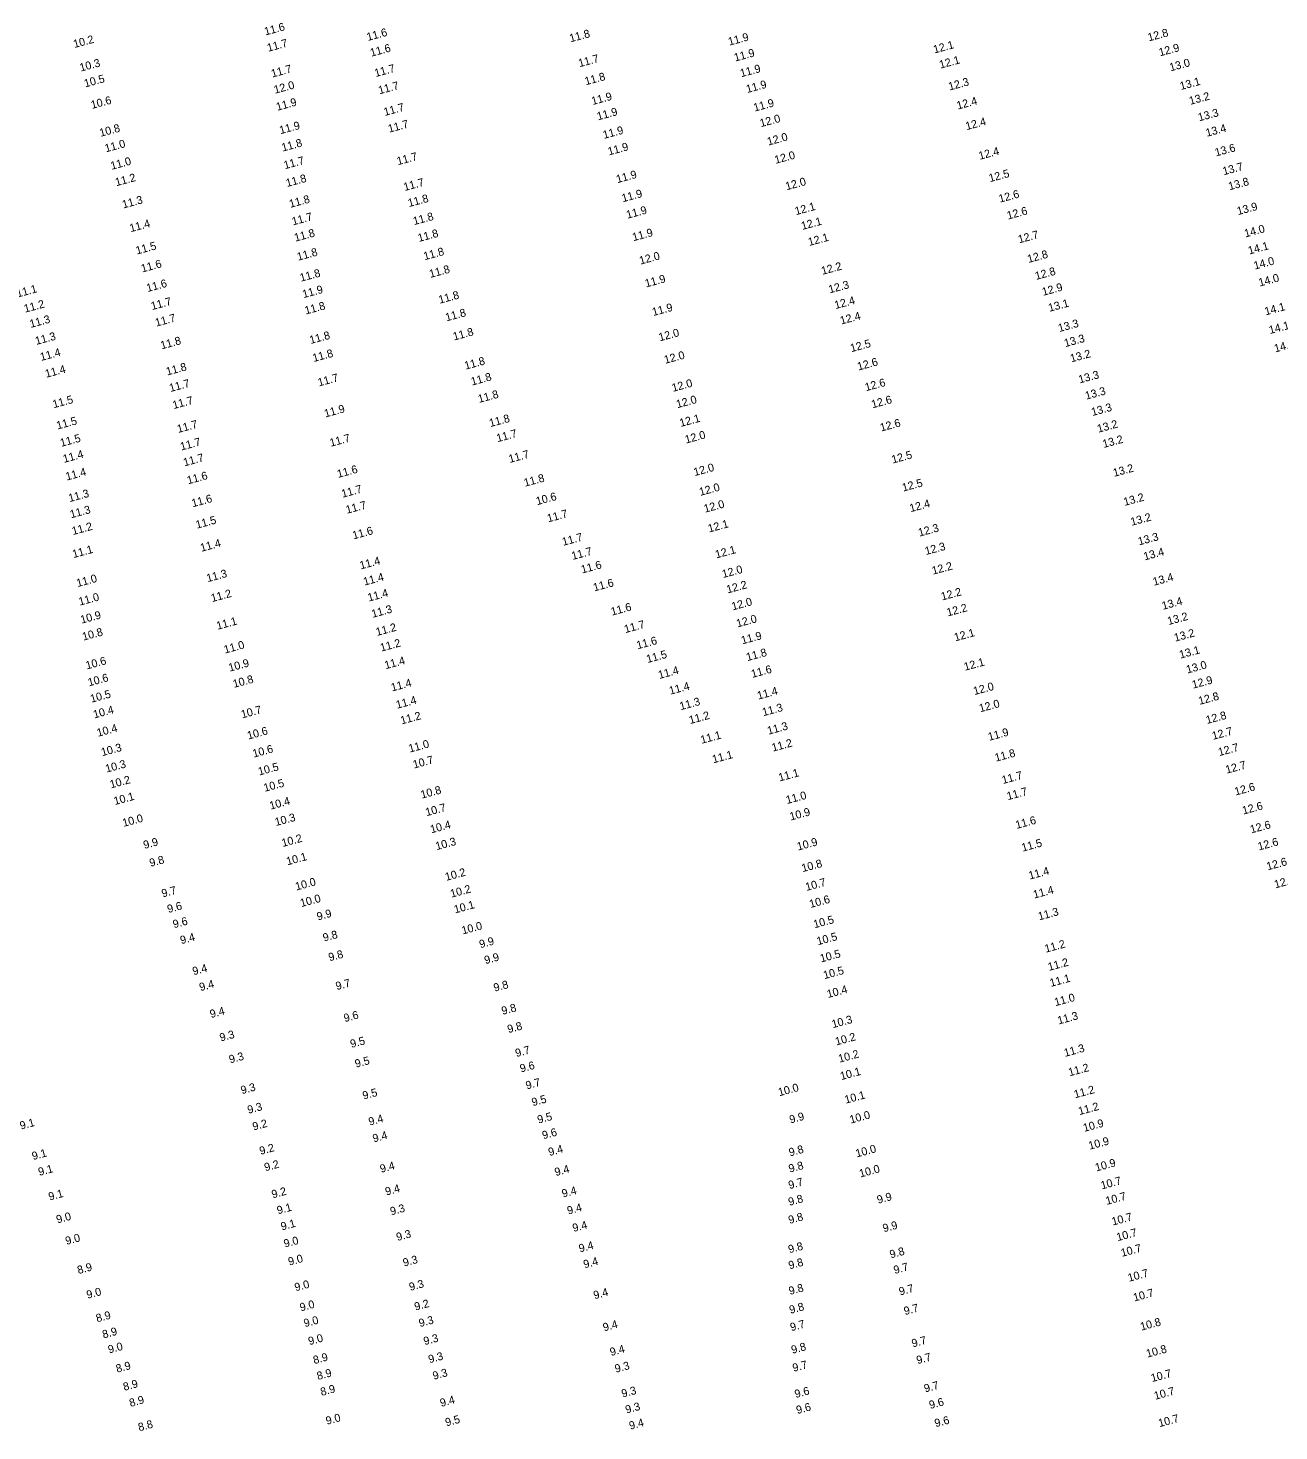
# Model space of a CAD drawing. Extents: x 988130 to 1132882, y 654656 to 841453.
# Drawn here: x 1105974.1 to 1106364.7, y 697250.4 to 697688.7 of the extents above; entities that cross this region are included whole.
import ezdxf

# ---------------------------------------------------------------- set-up
doc = ezdxf.new("R2010")
doc.units = 0
doc.layers.add('V-TOPO-SOUN', color=7, linetype='Continuous')

msp = doc.modelspace()

# ---------------------------------------------------------------- texts
at = {"layer": 'V-TOPO-SOUN'}
for s, p in [('11.6 ', (1106048.19, 697686.34)), ('11.6 ', (1106080.16, 697684.62)), ('11.8 ', (1106143.47, 697684.22)), ('12.8 ', (1106324.06, 697684.5)), ('10.2 ', (1105988.55, 697682.43)), ('11.7 ', (1106049.06, 697681.25)), ('11.6 ', (1106081.25, 697679.71)), ('11.9 ', (1106193.05, 697683.17)), ('12.1 ', (1106257.1, 697680.72)), ('12.9 ', (1106327.53, 697679.83)), ('10.3 ', (1105990.52, 697675.06)), ('11.7 ', (1106146.27, 697676.43)), ('11.9 ', (1106194.88, 697678.2)), ('12.1 ', (1106258.97, 697675.99)), ('13.0 ', (1106330.84, 697675.14)), ('11.7 ', (1106050.33, 697673.2)), ('11.7 ', (1106082.59, 697673.36)), ('11.8 ', (1106148.25, 697670.8)), ('11.9 ', (1106196.77, 697673.3)), ('10.5 ', (1105991.92, 697670.11)), ('12.0 ', (1106051.18, 697668.15)), ('11.7 ', (1106083.8, 697667.97)), ('11.9 ', (1106198.64, 697668.37)), ('12.3 ', (1106261.82, 697669.15)), ('13.1 ', (1106334.08, 697669.3)), ('10.6 ', (1105994.04, 697663.4)), ('11.9 ', (1106051.89, 697662.82)), ('11.9 ', (1106150.35, 697664.62)), ('11.9 ', (1106200.95, 697662.56)), ('12.4 ', (1106264.4, 697663.2)), ('13.2 ', (1106337, 697664.68)), ('11.7 ', (1106085.48, 697661.21)), ('11.9 ', (1106152.06, 697659.83)), ('12.0 ', (1106202.92, 697657.71)), ('13.3 ', (1106339.77, 697659.52)), ('10.8 ', (1105996.72, 697654.69)), ('11.9 ', (1106052.9, 697655.51)), ('11.7 ', (1106086.83, 697655.97)), ('11.9 ', (1106153.91, 697654.04)), ('12.4 ', (1106267.16, 697656.77)), ('13.4 ', (1106342.17, 697654.69)), ('11.0 ', (1105998.38, 697649.84)), ('11.8 ', (1106053.59, 697650.08)), ('11.9 ', (1106155.46, 697648.88)), ('12.0 ', (1106205.22, 697651.96)), ('13.6 ', (1106345.04, 697648.56)), ('11.0 ', (1106000.19, 697644.38)), ('11.7 ', (1106054.26, 697644.57)), ('11.7 ', (1106089.57, 697645.83)), ('12.0 ', (1106207.52, 697646.25)), ('12.4 ', (1106271.26, 697647.51)), ('11.9 ', (1106158.09, 697640.22)), ('12.5 ', (1106274.44, 697640.52)), ('13.7 ', (1106347.45, 697642.68)), ('11.2 ', (1106001.64, 697639.26)), ('11.8 ', (1106054.93, 697639.01)), ('11.7 ', (1106091.67, 697637.76)), ('12.0 ', (1106210.93, 697637.99)), ('13.8 ', (1106349.25, 697637.99)), ('11.3 ', (1106003.81, 697632.3)), ('11.8 ', (1106055.97, 697632.51)), ('11.8 ', (1106093.04, 697632.75)), ('11.9 ', (1106159.8, 697634.26)), ('12.6 ', (1106277.53, 697634.1)), ('11.7 ', (1106056.8, 697627.02)), ('11.8 ', (1106094.63, 697627.11)), ('11.9 ', (1106161.23, 697629.09)), ('12.1 ', (1106213.87, 697630.22)), ('12.6 ', (1106280.09, 697628.85)), ('13.9 ', (1106351.92, 697630.23)), ('11.4 ', (1106006.12, 697624.9)), ('12.1 ', (1106215.85, 697625.6)), ('14.0 ', (1106354.21, 697623.25)), ('11.5 ', (1106008.05, 697617.92)), ('11.8 ', (1106057.55, 697621.94)), ('11.8 ', (1106096.12, 697621.84)), ('11.9 ', (1106163.12, 697622.08)), ('12.1 ', (1106218, 697620.59)), ('12.7 ', (1106283.57, 697621.41)), ('14.1 ', (1106355.4, 697617.91)), ('11.8 ', (1106058.4, 697615.98)), ('11.8 ', (1106097.91, 697616.14)), ('12.0 ', (1106165.3, 697614.77)), ('12.8 ', (1106286.48, 697615.29)), ('11.6 ', (1106009.71, 697612.31)), ('11.8 ', (1106059.28, 697609.42)), ('11.8 ', (1106099.71, 697610.62)), ('12.2 ', (1106222.12, 697611.57)), ('12.8 ', (1106288.87, 697609.98)), ('14.0 ', (1106357.16, 697613.2)), ('11.6 ', (1106011.38, 697606.2)), ('11.9 ', (1106167.06, 697607.64)), ('12.3 ', (1106224.38, 697605.78)), ('12.9 ', (1106291.06, 697605.02)), ('14.0 ', (1106358.68, 697607.92)), ('11.1 ', (1105970.79, 697604.49)), ('11.7 ', (1106012.8, 697600.56)), ('11.9 ', (1106060.09, 697604.3)), ('11.8 ', (1106102.61, 697602.55)), ('12.4 ', (1106226.23, 697600.87)), ('11.2 ', (1105973.13, 697599.75)), ('11.8 ', (1106060.8, 697599.18)), ('11.8 ', (1106104.73, 697597.04)), ('11.9 ', (1106169.31, 697598.71)), ('12.4 ', (1106227.99, 697596.04)), ('13.1 ', (1106293.02, 697600.02)), ('14.1 ', (1106360.56, 697598.9)), ('11.3 ', (1105974.9, 697595)), ('11.7 ', (1106014.1, 697595.39)), ('13.3 ', (1106296.08, 697593.7)), ('14.1 ', (1106361.9, 697593.08)), ('11.3 ', (1105976.65, 697589.68)), ('11.8 ', (1106015.77, 697588.3)), ('11.8 ', (1106062.3, 697589.97)), ('11.8 ', (1106107.1, 697591.06)), ('12.0 ', (1106171.34, 697590.8)), ('12.5 ', (1106231.17, 697587.42)), ('13.3 ', (1106297.97, 697588.99)), ('14.0 ', (1106363.54, 697587.33)), ('11.4 ', (1105978.17, 697584.67)), ('11.8 ', (1106063.26, 697584.35)), ('12.0 ', (1106173.04, 697583.78)), ('13.2 ', (1106299.84, 697584.23)), ('11.4 ', (1105979.74, 697579.41)), ('11.8 ', (1106017.52, 697580.13)), ('11.8 ', (1106110.69, 697581.95)), ('12.6 ', (1106233.38, 697581.68)), ('11.7 ', (1106018.52, 697574.97)), ('11.7 ', (1106064.91, 697576.72)), ('11.8 ', (1106112.72, 697576.99)), ('12.0 ', (1106175.46, 697575.03)), ('12.6 ', (1106235.75, 697575.22)), ('13.3 ', (1106302.44, 697577.65)), ('11.5 ', (1105982.08, 697569.91)), ('11.7 ', (1106019.54, 697569.64)), ('11.8 ', (1106114.91, 697571.56)), ('12.0 ', (1106176.82, 697569.91)), ('12.6 ', (1106237.76, 697569.88)), ('13.3 ', (1106304.51, 697572.57)), ('11.9 ', (1106066.9, 697567.02)), ('13.3 ', (1106306.45, 697567.48)), ('11.5 ', (1105983.28, 697563.26)), ('11.7 ', (1106020.95, 697562.18)), ('11.8 ', (1106118.42, 697564.02)), ('12.1 ', (1106177.86, 697564.06)), ('12.6 ', (1106240.47, 697562.61)), ('13.2 ', (1106308.29, 697562.26)), ('11.5 ', (1105984.43, 697557.83)), ('11.7 ', (1106021.93, 697556.68)), ('11.7 ', (1106068.61, 697557.86)), ('11.7 ', (1106120.69, 697559.3)), ('12.0 ', (1106179.54, 697558.87)), ('13.2 ', (1106309.96, 697557.49)), ('11.4 ', (1105985.31, 697552.84)), ('11.7 ', (1106124.49, 697552.81)), ('12.5 ', (1106244.08, 697552.63)), ('11.7 ', (1106022.9, 697551.74)), ('11.6 ', (1106070.91, 697548.13)), ('12.0 ', (1106182.25, 697548.71)), ('13.2 ', (1106313.23, 697548.48)), ('11.4 ', (1105986.15, 697547.31)), ('11.6 ', (1106024.06, 697546.14)), ('11.8 ', (1106129.25, 697545.39)), ('12.5 ', (1106247.36, 697543.87)), ('11.3 ', (1105987.03, 697540.58)), ('11.6 ', (1106025.49, 697538.98)), ('11.7 ', (1106072.28, 697541.94)), ('10.6 ', (1106133.04, 697539.62)), ('12.0 ', (1106184, 697542.52)), ('13.2 ', (1106316.51, 697539.4)), ('11.3 ', (1105987.5, 697535.52)), ('11.7 ', (1106073.64, 697536.93)), ('12.0 ', (1106185.45, 697537.27)), ('12.4 ', (1106249.67, 697537.43)), ('11.2 ', (1105988.11, 697530.29)), ('11.5 ', (1106026.77, 697532.26)), ('11.7 ', (1106136.5, 697534.25)), ('12.1 ', (1106186.73, 697531.08)), ('13.2 ', (1106318.71, 697533.18)), ('11.6 ', (1106075.71, 697528.94)), ('11.7 ', (1106141.19, 697526.92)), ('12.3 ', (1106252.41, 697529.8)), ('13.3 ', (1106321.02, 697527.06)), ('11.1 ', (1105988.25, 697523.1)), ('11.4 ', (1106028.21, 697525.06)), ('11.7 ', (1106144.12, 697522.51)), ('12.1 ', (1106189, 697522.99)), ('12.3 ', (1106254.47, 697524.04)), ('13.4 ', (1106322.76, 697522.36)), ('11.4 ', (1106077.97, 697519.55)), ('11.6 ', (1106147.1, 697518.28)), ('12.2 ', (1106256.67, 697517.9)), ('11.0 ', (1105989.53, 697514.03)), ('11.3 ', (1106030.14, 697515.56)), ('11.4 ', (1106079.12, 697514.49)), ('11.6 ', (1106150.89, 697512.68)), ('12.0 ', (1106191.12, 697516.86)), ('13.4 ', (1106325.67, 697514.46)), ('11.0 ', (1105990.21, 697508.24)), ('11.2 ', (1106031.53, 697509.34)), ('11.4 ', (1106080.46, 697509.5)), ('12.2 ', (1106192.51, 697512.05)), ('12.2 ', (1106259.5, 697509.84)), ('11.3 ', (1106081.67, 697504.43)), ('11.6 ', (1106156.42, 697505.11)), ('12.0 ', (1106194.11, 697506.75)), ('12.2 ', (1106261.28, 697504.86)), ('13.4 ', (1106328.48, 697506.93)), ('10.9 ', (1105990.78, 697502.6)), ('11.1 ', (1106033.25, 697500.7)), ('11.7 ', (1106160.59, 697499.65)), ('12.0 ', (1106195.59, 697501.43)), ('13.2 ', (1106330.2, 697502.17)), ('10.8 ', (1105991.35, 697497.3)), ('11.2 ', (1106083.02, 697498.77)), ('11.9 ', (1106197.11, 697496.15)), ('12.1 ', (1106263.61, 697497.08)), ('13.2 ', (1106332.28, 697496.98)), ('11.0 ', (1106035.56, 697493.27)), ('11.2 ', (1106084.36, 697493.87)), ('11.6 ', (1106164.42, 697494.61)), ('11.8 ', (1106198.68, 697490.9)), ('13.1 ', (1106333.92, 697491.68)), ('10.6 ', (1105992.42, 697488.3)), ('10.9 ', (1106037.02, 697487.61)), ('11.4 ', (1106085.73, 697488.37)), ('11.5 ', (1106167.51, 697490.31)), ('12.1 ', (1106266.66, 697487.9)), ('13.0 ', (1106336.08, 697487.02)), ('10.6 ', (1105993.1, 697483.02)), ('10.8 ', (1106038.38, 697482.55)), ('11.4 ', (1106171.2, 697485.33)), ('11.6 ', (1106200.23, 697485.66)), ('12.9 ', (1106337.88, 697482.3)), ('10.5 ', (1105993.85, 697477.91)), ('11.4 ', (1106087.75, 697481.42)), ('11.4 ', (1106174.6, 697480.41)), ('11.4 ', (1106202.11, 697478.88)), ('12.0 ', (1106269.6, 697480.3)), ('11.4 ', (1106089.31, 697476.02)), ('11.3 ', (1106177.87, 697475.57)), ('11.3 ', (1106203.68, 697473.7)), ('12.0 ', (1106271.4, 697474.92)), ('12.8 ', (1106339.89, 697477.24)), ('10.4 ', (1105994.76, 697472.99)), ('10.7 ', (1106040.93, 697473.01)), ('11.2 ', (1106090.71, 697471.13)), ('11.2 ', (1106180.81, 697471.24)), ('12.8 ', (1106342.22, 697471.26)), ('10.4 ', (1105995.9, 697467.27)), ('10.6 ', (1106042.86, 697466.4)), ('11.1 ', (1106184.42, 697465.08)), ('11.3 ', (1106205.26, 697467.92)), ('11.9 ', (1106274.2, 697466.01)), ('12.7 ', (1106344.14, 697466.31)), ('10.3 ', (1105997.24, 697461.21)), ('10.6 ', (1106044.53, 697460.76)), ('11.0 ', (1106093.25, 697462.33)), ('11.2 ', (1106206.65, 697462.62)), ('12.7 ', (1106346.06, 697461.24)), ('10.3 ', (1105998.56, 697456.06)), ('10.7 ', (1106094.6, 697457.35)), ('11.1 ', (1106188.07, 697458.98)), ('11.8 ', (1106276.29, 697459.48)), ('12.7 ', (1106348.35, 697455.74)), ('10.5 ', (1106046.26, 697455.18)), ('11.1 ', (1106208.75, 697453.3)), ('11.7 ', (1106278.51, 697452.52)), ('10.2 ', (1105999.94, 697451.14)), ('10.5 ', (1106047.98, 697450.08)), ('10.8 ', (1106097.02, 697447.94)), ('11.7 ', (1106280.05, 697447.47)), ('12.6 ', (1106351.16, 697448.92)), ('10.1 ', (1106001.17, 697445.95)), ('10.4 ', (1106049.81, 697444.5)), ('10.7 ', (1106098.51, 697442.46)), ('11.0 ', (1106211.08, 697446.26)), ('12.6 ', (1106353.59, 697442.97)), ('10.0 ', (1106003.89, 697439.12)), ('10.3 ', (1106051.49, 697439.39)), ('10.9 ', (1106212.24, 697441.1)), ('11.6 ', (1106282.77, 697438.49)), ('10.4 ', (1106100.01, 697437.11)), ('12.6 ', (1106356.04, 697437.09)), ('9.9', (1106010.42, 697432.22)), ('10.2 ', (1106053.61, 697432.85)), ('10.3 ', (1106101.65, 697431.85)), ('10.9 ', (1106214.53, 697431.73)), ('11.5 ', (1106284.66, 697431.39)), ('12.6 ', (1106358.43, 697431.75)), ('9.8', (1106012.32, 697426.63)), ('10.1 ', (1106055.07, 697427.12)), ('10.8 ', (1106215.97, 697424.99)), ('12.6 ', (1106361.15, 697425.54)), ('10.2 ', (1106104.65, 697422.26)), ('11.4 ', (1106286.87, 697422.66)), ('9.7', (1106016.11, 697417.08)), ('10.0 ', (1106057.87, 697419.24)), ('10.2 ', (1106106.27, 697417.01)), ('10.7 ', (1106217.16, 697419.11)), ('11.4 ', (1106288.28, 697416.72)), ('12.5 ', (1106363.57, 697419.91)), ('9.6', (1106017.88, 697412.22)), ('10.0 ', (1106059.39, 697414.07)), ('10.1 ', (1106107.42, 697412.09)), ('10.6 ', (1106218.4, 697413.79)), ('9.9', (1106064.58, 697409.88)), ('10.5 ', (1106219.66, 697407.44)), ('11.3 ', (1106289.82, 697409.92)), ('9.6', (1106019.64, 697407.46)), ('10.0 ', (1106109.82, 697405.51)), ('9.4', (1106021.92, 697402.48)), ('9.8', (1106066.48, 697403.27)), ('9.9', (1106115.32, 697401.21)), ('10.5 ', (1106220.7, 697402.15)), ('11.2 ', (1106291.88, 697399.82)), ('9.8', (1106068.22, 697397.13)), ('9.9', (1106116.9, 697396.24)), ('10.5 ', (1106221.73, 697396.77)), ('9.4', (1106025.76, 697392.78)), ('10.5 ', (1106222.76, 697391.55)), ('11.2 ', (1106292.89, 697394.14)), ('9.4', (1106027.9, 697387.82)), ('9.7', (1106070.49, 697388.13)), ('9.8', (1106119.8, 697387.64)), ('10.4 ', (1106223.87, 697385.66)), ('11.1 ', (1106293.46, 697389.13)), ('11.0 ', (1106294.91, 697383.12)), ('9.4', (1106031.2, 697379.4)), ('9.6', (1106073, 697378.14)), ('9.8', (1106122.27, 697380.4)), ('11.3 ', (1106295.89, 697377.4)), ('9.8', (1106124.1, 697374.7)), ('10.3 ', (1106225.39, 697376.25)), ('9.3', (1106034.25, 697372.07)), ('9.5', (1106075.03, 697370.07)), ('10.2 ', (1106226.47, 697370.84)), ('9.3', (1106037.18, 697365.24)), ('9.7', (1106126.56, 697367.21)), ('10.2 ', (1106227.45, 697365.46)), ('11.3 ', (1106297.9, 697367.28)), ('9.5', (1106076.48, 697363.89)), ('9.6', (1106128.01, 697362.4)), ('10.1 ', (1106228.02, 697360.02)), ('11.2 ', (1106299.28, 697361.2)), ('9.3', (1106040.83, 697355.61)), ('9.7', (1106129.82, 697357.11)), ('10.0 ', (1106208.66, 697354.98)), ('9.5', (1106078.87, 697353.93)), ('9.5', (1106131.69, 697351.86)), ('10.1 ', (1106229.41, 697352.66)), ('11.2 ', (1106301.02, 697354.33)), ('9.3', (1106042.92, 697349.5)), ('10.0 ', (1106230.97, 697346.43)), ('11.2 ', (1106302.39, 697349.08)), ('9.1', (1105971.85, 697344.54)), ('9.2', (1106044.51, 697344.28)), ('9.4', (1106080.75, 697345.79)), ('9.5', (1106133.46, 697346.43)), ('9.9', (1106212.17, 697346.47)), ('10.9 ', (1106303.89, 697343.85)), ('9.4', (1106082.03, 697340.55)), ('9.6', (1106134.96, 697341.53)), ('10.9 ', (1106305.57, 697338.28)), ('9.1', (1105975.63, 697335.03)), ('9.2', (1106046.68, 697336.66)), ('9.4', (1106136.88, 697336.29)), ('9.8', (1106211.99, 697336.19)), ('10.0 ', (1106232.84, 697335.87)), ('9.1', (1105977.6, 697330.1)), ('9.2', (1106048.19, 697331.54)), ('9.4', (1106084.32, 697331.06)), ('9.4', (1106138.85, 697330.03)), ('9.8', (1106211.94, 697331.12)), ('10.0 ', (1106233.98, 697329.59)), ('10.9 ', (1106307.65, 697331.48)), ('9.7', (1106211.85, 697325.98)), ('10.7 ', (1106309.4, 697325.87)), ('9.1', (1105980.8, 697322.38)), ('9.2', (1106050.48, 697323.08)), ('9.4', (1106085.94, 697323.96)), ('9.4', (1106141.11, 697323.31)), ('9.8', (1106211.82, 697320.74)), ('9.9', (1106239.53, 697321.4)), ('10.7 ', (1106310.92, 697321.04)), ('9.1', (1106052.13, 697318.08)), ('9.3', (1106087.48, 697317.77)), ('9.4', (1106142.76, 697318)), ('9.0', (1105983.24, 697315.25)), ('9.1', (1106053.34, 697313.05)), ('9.4', (1106144.43, 697312.57)), ('9.8', (1106211.84, 697315.09)), ('9.9', (1106241.31, 697312.49)), ('10.7 ', (1106312.82, 697314.59)), ('9.0', (1105986.07, 697308.54)), ('9.0', (1106054.26, 697307.69)), ('9.3', (1106089.4, 697309.76)), ('10.7 ', (1106314.31, 697309.7)), ('9.4', (1106146.4, 697306.19)), ('9.8', (1106211.8, 697305.92)), ('9.8', (1106243.49, 697304.33)), ('10.7 ', (1106315.68, 697304.81)), ('8.9', (1105989.8, 697299.42)), ('9.0', (1106055.64, 697302.07)), ('9.3', (1106091.49, 697301.74)), ('9.4', (1106147.84, 697301.22)), ('9.8', (1106211.88, 697300.9)), ('9.7', (1106244.72, 697299.45)), ('9.0', (1106057.64, 697294.04)), ('9.3', (1106093.41, 697294.16)), ('10.7 ', (1106317.85, 697297.02)), ('9.0', (1105992.67, 697291.71)), ('9.4', (1106150.97, 697291.56)), ('9.8', (1106211.97, 697292.9)), ('9.7', (1106246.38, 697292.73)), ('10.7 ', (1106319.53, 697290.85)), ('9.0', (1106059.27, 697287.77)), ('9.2', (1106095.05, 697288.01)), ('9.8', (1106212.14, 697287.01)), ('9.7', (1106247.91, 697286.62)), ('8.9', (1105995.63, 697284.37)), ('9.0', (1106060.5, 697282.83)), ('9.3', (1106096.44, 697282.86)), ('9.4', (1106153.94, 697281.52)), ('9.7', (1106212.41, 697281.58)), ('10.8 ', (1106321.74, 697281.76)), ('8.9', (1105997.62, 697279.31)), ('9.0', (1106061.92, 697277.22)), ('9.3', (1106097.92, 697277.22)), ('9.7', (1106250.36, 697276.52)), ('9.0', (1105999.39, 697274.61)), ('9.4', (1106156.12, 697273.83)), ('9.8', (1106212.75, 697274.52)), ('10.8 ', (1106323.59, 697273.32)), ('8.9', (1106001.87, 697268.61)), ('8.9', (1106063.44, 697271.3)), ('9.3', (1106099.42, 697271.57)), ('9.3', (1106157.64, 697268.61)), ('9.7', (1106213.15, 697268.89)), ('9.7', (1106251.84, 697271.28)), ('8.9', (1106064.61, 697266.33)), ('9.3', (1106100.79, 697266.41)), ('10.7 ', (1106325.07, 697265.69)), ('8.9', (1106004.12, 697262.95)), ('8.9', (1106065.72, 697261.36)), ('9.3', (1106159.73, 697260.84)), ('9.6', (1106213.8, 697260.71)), ('9.7', (1106254.21, 697262.45)), ('10.7 ', (1106326.04, 697260.15)), ('8.9', (1106006.04, 697257.93)), ('9.4', (1106103.07, 697257.93)), ('9.3', (1106160.94, 697255.85)), ('9.6', (1106214.29, 697255.7)), ('9.6', (1106255.79, 697257.28)), ('8.8', (1106008.79, 697250.32)), ('9.0', (1106067.4, 697252.35)), ('9.5', (1106104.69, 697251.84)), ('9.4', (1106162.11, 697250.81)), ('9.6', (1106257.5, 697251.59)), ('10.7 ', (1106327.38, 697251.61))]:
    msp.add_text(s, height=2.5, rotation=15, dxfattribs=at).set_placement(p)

doc.saveas('drawing.dxf')
